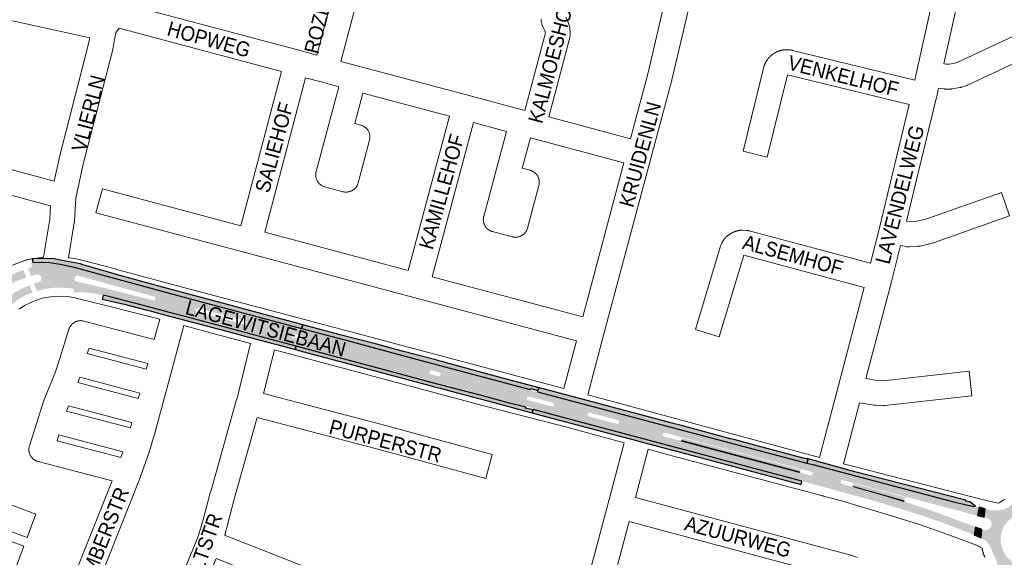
# Paper-space layout 'Layout1' of a CAD drawing. Header units: metres. Extents: x 123097 to 144122, y 392739 to 407589.
# Tile 252 of 510: x 130832 to 131348, y 398562 to 398844. Entities that reach past the tile are written whole.
import ezdxf
from ezdxf.enums import TextEntityAlignment as Align

# ---------------------------------------------------------------- set-up
doc = ezdxf.new("R2010")
doc.units = ezdxf.units.M
doc.header["$MEASUREMENT"] = 0
for name, color, linetype, lineweight in [('gs-anno-wegen algemeen tekst', 7, 'Continuous', 0), ('gs-knt-aanvullende hoofdweg', 7, 'Continuous', 0), ('gs-knt-wegen algemeen', 7, 'Continuous', 0), ('ir-ARC-asfalt-hoofdwegen-te inspecteren', 5, 'Continuous', 0), ('ir-ARC-fietspaden naastliggend- te inspecteren', 1, 'Continuous', 0)]:
    doc.layers.add(name, color=color, linetype=linetype, lineweight=lineweight)
doc.styles.add('Style-Arial', font='arial.ttf')

psp = doc.layouts.get("Layout1")

# ---------------------------------------------------------------- hatches: boundary and pattern name
at = {"layer": 'ir-ARC-asfalt-hoofdwegen-te inspecteren', "linetype": 'Continuous', "lineweight": 13}
h = psp.add_hatch(color=5, dxfattribs=at)
h.paths.add_polyline_path([(130976.916, 398672.605), (130923.351, 398686.918), (130912.47, 398689.846), (130900.295, 398693.123), (130878.807, 398698.693), (130875.776, 398699.375), (130870.516, 398700.383), (130865.187, 398700.91), (130859.832, 398700.953), (130860.391, 398701.347), (130860.565, 398702.009), (130860.273, 398702.627), (130859.652, 398702.913), (130858.363, 398703.029), (130855.897, 398703.22), (130853.63, 398703.319), (130851.361, 398703.344), (130849.639, 398703.223), (130847.924, 398703.034), (130846.233, 398702.78), (130844.553, 398702.459), (130842.703, 398702.022), (130841.029, 398701.526), (130839.45, 398705.417), (130840.847, 398705.913), (130841.975, 398706.256), (130842.851, 398706.793), (130843.355, 398707.688), (130843.361, 398708.715), (130842.867, 398709.616), (130841.998, 398710.163), (130840.972, 398710.219), (130837.965, 398709.294), (130836.329, 398713.399), (130837.697, 398713.811), (130838.306, 398714.264), (130838.411, 398715.016), (130838.329, 398715.327), (130837.956, 398715.884), (130837.319, 398716.09), (130838.891, 398716.469), (130843.483, 398716.593), (130847.643, 398716.523), (130853.213, 398715.677), (130860.475, 398713.984), (130871.862, 398710.935), (130901.44, 398702.897), (130914.974, 398699.259), (130967.366, 398685.164), (130979.667, 398681.905), (130978.48, 398678.443), (130976.74, 398678.906), (130975.571, 398679.217), (130974.812, 398679.115), (130974.348, 398678.506), (130974.449, 398677.747), (130975.057, 398677.282), (130976.225, 398676.97), (130977.965, 398676.507)])
h.paths.add_polyline_path([(130901.978, 398696.723), (130901.495, 398696.854), (130899.812, 398697.311), (130869.898, 398704.719), (130867.716, 398705.216), (130865.366, 398705.705), (130861.92, 398706.341), (130861.183, 398706.744), (130860.778, 398707.48), (130860.83, 398708.318), (130861.181, 398709.092), (130861.898, 398709.55), (130862.748, 398709.542), (130866.12, 398708.619), (130868.478, 398707.973), (130900.302, 398699.259), (130902.044, 398698.782), (130902.515, 398698.653), (130903.133, 398698.184), (130903.23, 398697.414), (130902.749, 398696.806)], flags=16)
h.paths.add_polyline_path([(130949.837, 398683.99), (130946.789, 398684.812), (130945.041, 398685.28), (130933.199, 398688.423), (130924.982, 398690.603), (130924.352, 398691.057), (130924.236, 398691.824), (130924.703, 398692.443), (130925.473, 398692.542), (130933.711, 398690.35), (130945.508, 398687.212), (130947.313, 398686.732), (130950.392, 398685.913), (130950.993, 398685.436), (130951.079, 398684.673), (130950.6, 398684.074)], flags=16)
h = psp.add_hatch(color=5, dxfattribs=at)
h.paths.add_polyline_path([(130791.041, 398621.185), (130786.416, 398622.915), (130786.322, 398622.95), (130786.228, 398622.985), (130781.617, 398624.708), (130782.421, 398625.955), (130792.715, 398653.528), (130794.037, 398657.067), (130802.005, 398680.229), (130804.05, 398686.257), (130806.771, 398693.535), (130807.187, 398694.156), (130807.208, 398693.843), (130807.357, 398693.568), (130807.721, 398693.273), (130808.125, 398693.176), (130808.47, 398693.406), (130811.473, 398697.412), (130814.87, 398701.091), (130819.111, 398704.786), (130823.747, 398707.971), (130828.717, 398710.603), (130833.957, 398712.648), (130835.54, 398708.679), (130832.968, 398707.84), (130830.167, 398706.669), (130827.49, 398705.238), (130823.9, 398703.042), (130820.587, 398700.446), (130815.278, 398694.821), (130810.478, 398688.756), (130808.291, 398685.174), (130806.698, 398681.292), (130803.764, 398673.403), (130803.15, 398671.753), (130802.766, 398670.72), (130802.938, 398669.614), (130803.732, 398668.825), (130804.875, 398668.665), (130805.88, 398669.234), (130806.331, 398670.297), (130806.37, 398670.39), (130807.07, 398672.054), (130810.744, 398680.794), (130813.739, 398686.074), (130817.386, 398690.927), (130821.624, 398695.273), (130826.384, 398699.04), (130831.588, 398702.166), (130837.149, 398704.6), (130838.768, 398700.698), (130835.078, 398699.389), (130831.671, 398697.458), (130826.033, 398693.135), (130820.716, 398688.422), (130820.378, 398688.099), (130818.763, 398686.235), (130817.364, 398684.204), (130816.102, 398682.248), (130814.958, 398680.221), (130814.94, 398679.756), (130815.315, 398679.482), (130815.31, 398679.399), (130811.685, 398672.566), (130809.641, 398668.406), (130805.304, 398658.764), (130802.132, 398651.114), (130801.777, 398650.157)])
h.paths.add_polyline_path([(130795.746, 398646.037), (130794.927, 398646.051), (130794.433, 398646.577), (130794.427, 398647.299), (130794.864, 398648.444), (130795.516, 398650.152), (130795.948, 398651.283), (130796.439, 398651.849), (130797.187, 398651.904), (130797.241, 398651.884), (130797.789, 398651.336), (130797.771, 398650.561), (130797.343, 398649.463), (130796.699, 398647.759), (130796.296, 398646.645)], flags=16)
at = {"layer": 'ir-ARC-asfalt-hoofdwegen-te inspecteren', "linetype": 'Continuous', "lineweight": 13, "extrusion": (0, 0, -1)}
h = psp.add_hatch(color=5, dxfattribs=at)
h.paths.add_polyline_path([(-131101.349, 398640.18), (-131102.38, 398643.344), (-131098.519, 398644.35), (-131097.911, 398644.817), (-131097.807, 398645.576), (-131098.267, 398646.189), (-131099.025, 398646.301), (-131102.864, 398645.247), (-131103.474, 398648.538), (-131099.597, 398649.524), (-131099.72, 398650.009), (-131039.919, 398665.809), (-131001.703, 398676.068), (-130979.667, 398681.905), (-130978.48, 398678.443), (-130979.639, 398678.135), (-130980.247, 398677.669), (-130980.348, 398676.909), (-130979.883, 398676.3), (-130979.124, 398676.198), (-130977.965, 398676.507), (-130976.916, 398672.605), (-130997.103, 398667.211), (-131029.114, 398658.75), (-131047.657, 398653.673), (-131073.463, 398646.904), (-131088.746, 398642.753), (-131097.349, 398640.68), (-131097.472, 398641.164)])
h.paths.add_polyline_path([(-131051.447, 398656.918), (-131052.214, 398657.029), (-131052.686, 398657.643), (-131052.596, 398658.413), (-131051.994, 398658.901), (-131050.923, 398659.183), (-131049.112, 398659.66), (-131047.903, 398659.979), (-131047.156, 398659.868), (-131046.692, 398659.271), (-131046.769, 398658.519), (-131047.345, 398658.029), (-131048.491, 398657.719), (-131050.299, 398657.229)], flags=16)
at = {"layer": 'ir-ARC-asfalt-hoofdwegen-te inspecteren', "linetype": 'Continuous', "lineweight": 13}
h = psp.add_hatch(color=5, dxfattribs=at)
h.paths.add_polyline_path([(131242.147, 398601.905), (131219.663, 398607.913), (131189.133, 398616.092), (131145.135, 398627.691), (131109.035, 398637.368), (131101.177, 398639.501), (131101.349, 398640.18), (131102.38, 398643.344), (131107.048, 398642.123), (131110.912, 398641.061), (131111.712, 398641.122), (131112.214, 398641.748), (131112.098, 398642.542), (131111.438, 398642.999), (131107.497, 398644.062), (131102.864, 398645.247), (131103.474, 398648.538), (131103.543, 398648.811), (131244.733, 398611.428), (131243.648, 398607.766), (131242.446, 398608.085), (131241.707, 398607.971), (131241.254, 398607.377), (131241.341, 398606.634), (131241.919, 398606.16), (131243.16, 398605.828)])
h.paths.add_polyline_path([(131145.152, 398631.92), (131140.128, 398633.297), (131138.359, 398633.772), (131136.421, 398634.245), (131130.398, 398635.867), (131129.794, 398636.344), (131129.7, 398637.107), (131130.17, 398637.716), (131130.933, 398637.818), (131138.849, 398635.674), (131140.64, 398635.196), (131145.65, 398633.87), (131146.275, 398633.411), (131146.388, 398632.643), (131145.921, 398632.023)], flags=16)
h.paths.add_polyline_path([(131240.828, 398606.446), (131207.805, 398615.226), (131179.01, 398622.907), (131179.07, 398623.2), (131240.896, 398606.737)], flags=16)
h.paths.add_polyline_path([(131177.897, 398623.225), (131175.665, 398623.81), (131173.871, 398624.281), (131169.841, 398625.337), (131169.226, 398625.815), (131169.13, 398626.589), (131169.61, 398627.203), (131170.383, 398627.297), (131174.357, 398626.214), (131176.199, 398625.712), (131178.397, 398625.113), (131178.964, 398624.653), (131179.054, 398623.929), (131178.617, 398623.344)], flags=16)
h.paths.add_polyline_path([(131241.199, 398608.1), (131179.395, 398624.566), (131179.471, 398624.85), (131241.263, 398608.409)], flags=16)
psp.add_hatch(color=5, dxfattribs=at).paths.add_polyline_path([(131179.07, 398623.2), (131179.01, 398622.907), (131207.805, 398615.226), (131240.828, 398606.446), (131240.896, 398606.737)], flags=0)
h = psp.add_hatch(color=5, dxfattribs=at)
h.paths.add_polyline_path([(131332.401, 398573.835), (131331.825, 398574.049), (131329.333, 398575.018), (131326.369, 398576.139), (131315.476, 398580.235), (131308.624, 398582.663), (131302.723, 398584.646), (131293.873, 398587.482), (131280.938, 398591.272), (131268.097, 398594.863), (131253.436, 398598.888), (131242.147, 398601.905), (131243.16, 398605.828), (131245.473, 398605.209), (131246.701, 398604.88), (131247.43, 398605.012), (131247.87, 398605.609), (131247.781, 398606.345), (131247.211, 398606.819), (131245.998, 398607.142), (131243.648, 398607.766), (131244.733, 398611.428), (131247.835, 398610.607), (131293.908, 398598.427), (131322.301, 398590.965), (131332.272, 398588.628), (131333.049, 398588.806), (131334.995, 398588.281), (131334.176, 398583.844), (131330.856, 398584.685), (131297.351, 398593.55), (131296.431, 398593.384), (131295.84, 398592.659), (131295.863, 398591.725), (131296.489, 398591.03), (131313.151, 398585.38), (131328.341, 398579.719), (131333.202, 398577.787)])
h.paths.add_polyline_path([(131295.485, 398591.301), (131284.027, 398594.685), (131269.11, 398598.883), (131269.198, 398599.176), (131284.081, 398594.972), (131295.581, 398591.585)], flags=16)
h.paths.add_polyline_path([(131267.941, 398599.19), (131263.01, 398600.52), (131262.443, 398600.999), (131262.361, 398601.737), (131262.809, 398602.329), (131263.541, 398602.45), (131268.481, 398601.149), (131269.051, 398600.661), (131269.132, 398599.916), (131268.68, 398599.317)], flags=16)
h.paths.add_polyline_path([(131296.04, 398593.564), (131269.514, 398600.56), (131269.581, 398600.854), (131296.122, 398593.875)], flags=16)
at = {"layer": 'ir-ARC-asfalt-hoofdwegen-te inspecteren', "linetype": 'Continuous', "lineweight": 13, "extrusion": (0, 0, -1)}
psp.add_hatch(color=5, dxfattribs=at).paths.add_polyline_path([(-131269.11, 398598.883), (-131284.027, 398594.685), (-131295.485, 398591.301), (-131295.581, 398591.585), (-131284.081, 398594.972), (-131269.198, 398599.176)], flags=0)
h = psp.add_hatch(color=5, dxfattribs=at)
h.paths.add_polyline_path([(-131363.489, 398544.263), (-131364.344, 398547.341), (-131365.512, 398549.937), (-131367.008, 398552.098), (-131369.004, 398553.809), (-131371.368, 398554.958), (-131372.481, 398555.373), (-131374.641, 398555.806), (-131376.844, 398555.81), (-131378.879, 398555.643), (-131379.85, 398555.473), (-131381.628, 398555.105), (-131383.23, 398559.254), (-131380.763, 398560.026), (-131379.619, 398560.907), (-131378.945, 398562.184), (-131378.866, 398563.626), (-131379.395, 398564.97), (-131380.435, 398565.971), (-131381.798, 398566.447), (-131383.236, 398566.312), (-131385.282, 398565.525), (-131386.407, 398569.138), (-131383.593, 398570.663), (-131381.199, 398572.787), (-131379.35, 398575.398), (-131378.142, 398578.362), (-131376.682, 398581.828), (-131375.926, 398584.691), (-131375.668, 398587.64), (-131375.914, 398590.591), (-131376.505, 398593.008), (-131372.214, 398594.41), (-131371.556, 398592.054), (-131371.479, 398591.449), (-131370.957, 398590.551), (-131370.048, 398590.049), (-131369.01, 398590.084), (-131362.324, 398592.178), (-131361.425, 398592.69), (-131360.903, 398593.584), (-131360.898, 398594.618), (-131361.691, 398597.548), (-131356.824, 398597.951), (-131355.94, 398595.002), (-131354.64, 398592.361), (-131352.774, 398590.085), (-131350.439, 398588.293), (-131347.757, 398587.079), (-131344.836, 398586.504), (-131341.861, 398586.617), (-131339.673, 398587.084), (-131338.111, 398587.472), (-131337.673, 398582.993), (-131339.373, 398582.591), (-131340.472, 398581.942), (-131341.249, 398580.929), (-131341.588, 398579.698), (-131341.442, 398578.43), (-131340.832, 398577.309), (-131339.845, 398576.498), (-131338.627, 398576.116), (-131337.355, 398576.219), (-131336.489, 398576.507), (-131336.025, 398572.218), (-131336.856, 398571.739), (-131338.392, 398570.687), (-131339.691, 398569.354), (-131340.703, 398567.791), (-131344.05, 398560.281), (-131344.682, 398558.201), (-131344.952, 398556.043), (-131344.998, 398555.022), (-131344.801, 398552.691), (-131344.025, 398549.48), (-131348.383, 398548.045), (-131348.501, 398548.498), (-131349.155, 398550.932), (-131349.676, 398551.83), (-131350.571, 398552.355), (-131351.609, 398552.37), (-131358.279, 398550.57), (-131359.168, 398550.029), (-131359.673, 398549.12), (-131359.662, 398548.079), (-131359.064, 398545.684), (-131358.989, 398545.4)])
h.paths.add_polyline_path([(-131359.614, 398557.361), (-131362.752, 398557.589), (-131365.759, 398558.515), (-131368.481, 398560.092), (-131370.78, 398562.239), (-131372.631, 398564.993), (-131373.78, 398568.106), (-131374.161, 398571.402), (-131373.752, 398574.695), (-131372.577, 398577.798), (-131370.702, 398580.536), (-131368.233, 398582.753), (-131365.31, 398584.325), (-131362.099, 398585.161), (-131358.781, 398585.215), (-131355.545, 398584.484), (-131352.572, 398583.009), (-131350.033, 398580.874), (-131348.069, 398578.199), (-131346.793, 398575.136), (-131346.27, 398572.034), (-131346.456, 398568.893), (-131347.341, 398565.875), (-131348.882, 398563.132), (-131350.999, 398560.804), (-131353.584, 398559.011), (-131356.505, 398557.844)], flags=16)
at = {"layer": 'ir-ARC-fietspaden naastliggend- te inspecteren', "linetype": 'Continuous', "lineweight": 30}
for points in [[(130977.943, 398684.565), (130948.642, 398692.378), (130946.176, 398693.036), (130915.496, 398701.222), (130904.252, 398704.222), (130901.809, 398704.896), (130884, 398709.81), (130869.54, 398714.099), (130864.594, 398715.54), (130863.888, 398715.781), (130854.211, 398717.633), (130850.149, 398718.354), (130845.712, 398718.675), (130839.15, 398718.47), (130838.53, 398718.353), (130838.891, 398716.469), (130843.483, 398716.593), (130847.643, 398716.523), (130853.213, 398715.677), (130860.475, 398713.984), (130871.862, 398710.935), (130901.44, 398702.897), (130914.974, 398699.259), (130967.366, 398685.164), (130979.667, 398681.905), (130980.358, 398683.921)], [(130912.47, 398689.846), (130900.295, 398693.123), (130878.807, 398698.693), (130875.776, 398699.375), (130875.303, 398697.298), (130886.755, 398694.752), (130898.173, 398691.76), (130900.608, 398691.113), (130903.382, 398690.375), (130912.001, 398688.083), (130921.232, 398685.628), (130942.521, 398679.953), (130945.702, 398679.103), (130949.519, 398678.084), (130957.996, 398675.82), (130963.278, 398674.41), (130967.522, 398673.277), (130973.355, 398671.719), (130976.455, 398670.891), (130976.916, 398672.605), (130923.351, 398686.918)], [(131099.251, 398638.144), (131100.709, 398637.758), (131100.731, 398637.752), (131101.103, 398639.211), (131097.226, 398640.195), (131097.349, 398640.68), (131088.746, 398642.753), (131073.463, 398646.904), (131047.657, 398653.673), (131029.114, 398658.75), (130997.103, 398667.211), (130976.916, 398672.605), (130976.455, 398670.891), (130991.909, 398666.772), (131000, 398664.614), (131047.001, 398652.002), (131048.889, 398651.499), (131049.138, 398651.433), (131052.397, 398650.61), (131063.935, 398647.536), (131077.385, 398643.926)], [(131107.221, 398650.09), (131104.417, 398650.838), (131103.72, 398649.507), (131103.543, 398648.811), (131244.733, 398611.428), (131245.379, 398613.606), (131244.575, 398613.649), (131243.551, 398613.8), (131231.756, 398616.942), (131229.701, 398617.49), (131207.071, 398623.519), (131204.746, 398624.139), (131178.285, 398631.188), (131175.353, 398631.968), (131154.481, 398637.529), (131152.415, 398638.079), (131144.555, 398640.174), (131138.157, 398641.877)], [(131173.603, 398618.345), (131174.487, 398618.11), (131241.705, 398600.195), (131242.147, 398601.905), (131219.663, 398607.913), (131189.133, 398616.092), (131145.135, 398627.691), (131109.035, 398637.368), (131101.177, 398639.501), (131101.103, 398639.211), (131100.731, 398637.752), (131105.804, 398636.399), (131135.408, 398628.506), (131137.47, 398627.956), (131150.162, 398624.579), (131153.378, 398623.724), (131158.386, 398622.392), (131161.196, 398621.645), (131171.014, 398619.034)], [(131244.733, 398611.428), (131247.835, 398610.607), (131293.908, 398598.427), (131322.301, 398590.965), (131332.272, 398588.628), (131333.049, 398588.806), (131332.69, 398589.1), (131330.243, 398591.109), (131329.066, 398591.196), (131327.857, 398591.51), (131327.983, 398591.98), (131269.925, 398606.756), (131245.379, 398613.606)]]:
    psp.add_hatch(color=1, dxfattribs=at).paths.add_polyline_path(points, flags=0)
at = {"layer": 'ir-ARC-fietspaden naastliggend- te inspecteren', "linetype": 'Continuous', "lineweight": 30, "extrusion": (0, 0, -1)}
psp.add_hatch(color=1, dxfattribs=at).paths.add_polyline_path([(-131099.72, 398650.009), (-131099.843, 398650.493), (-131103.72, 398649.507), (-131104.417, 398650.838), (-131079.444, 398657.498), (-131054.494, 398664.241), (-131051.123, 398665.152), (-131050.809, 398665.237), (-131033.199, 398669.88), (-131018.484, 398673.815), (-131000, 398678.683), (-130980.358, 398683.921), (-130979.667, 398681.905), (-131001.703, 398676.068), (-131039.919, 398665.809)], flags=0)

# ---------------------------------------------------------------- linework, layer by layer
at = {"layer": 'gs-knt-aanvullende hoofdweg', "color": 7, "linetype": 'Continuous', "flags": 128}
for points in [[(131345.273, 398590.362), (131345.516, 398590.553), (131347.941, 398592.086), (131348.615, 398592.447)], [(131338.031, 398561.985), (131337.951, 398562.177), (131337.915, 398562.263), (131337.837, 398562.458), (131337.8, 398562.551), (131337.725, 398562.745), (131337.697, 398562.82), (131337.624, 398563.015), (131337.584, 398563.122), (131337.514, 398563.318), (131337.488, 398563.394), (131337.42, 398563.591), (131337.394, 398563.666), (131337.328, 398563.864), (131337.293, 398563.972), (131337.23, 398564.171), (131337.2, 398564.27), (131337.14, 398564.469), (131337.117, 398564.545), (131337.059, 398564.745), (131337.028, 398564.855), (131336.973, 398565.056), (131336.953, 398565.132), (131336.9, 398565.334), (131336.874, 398565.435), (131336.824, 398565.638), (131336.806, 398565.714), (131336.758, 398565.917), (131336.734, 398566.02), (131336.689, 398566.223), (131336.673, 398566.299), (131336.63, 398566.503), (131336.608, 398566.607), (131336.574, 398566.784)]]:
    psp.add_lwpolyline(points, dxfattribs=at)
at = {"layer": 'gs-knt-wegen algemeen', "color": 7, "linetype": 'Continuous', "flags": 128}
for points in [[(130868.716, 398834.311), (130793.142, 398850.894), (130793.102, 398850.897), (130792.794, 398850.941), (130792.489, 398850.999), (130731.796, 398864.081, -0.3696189), (130731.789, 398864.092), (130734.528, 398876.802, -0.3852243), (130734.54, 398876.809), (130788.844, 398865.104), (130800.199, 398918.799), (130800.265, 398919.082), (130800.774, 398921.047), (130800.466, 398921.191), (130798.139, 398921.83), (130700.487, 398942.953)], [(131333.097, 398895.304), (131316.566, 398820.59), (131317.796, 398820.438), (131319.335, 398820.438), (131322.244, 398820.903), (131323.803, 398821.443), (131363.844, 398840.133, -0.3845896)], [(131298.385, 398799.291), (131234.556, 398814.889), (131223.938, 398771.77, -0.3681265), (131223.927, 398771.763), (131211.303, 398774.872, -0.3681282), (131211.296, 398774.883), (131222.19, 398819.122), (131222.251, 398819.353), (131222.321, 398819.581), (131222.399, 398819.807), (131222.424, 398819.874), (131222.449, 398819.941), (131222.475, 398820.008), (131222.501, 398820.074), (131222.527, 398820.141), (131222.554, 398820.207), (131222.608, 398820.338), (131222.636, 398820.404), (131222.664, 398820.469), (131222.692, 398820.535), (131222.721, 398820.6), (131222.751, 398820.665), (131222.78, 398820.73), (131222.84, 398820.858), (131222.871, 398820.923), (131222.902, 398820.987), (131222.934, 398821.051), (131222.965, 398821.115), (131222.998, 398821.179), (131223.03, 398821.242), (131223.096, 398821.368), (131223.13, 398821.431), (131223.164, 398821.493), (131223.198, 398821.556), (131223.233, 398821.618), (131223.268, 398821.681), (131223.303, 398821.743), (131223.375, 398821.865), (131223.411, 398821.926), (131223.448, 398821.987), (131223.485, 398822.048), (131223.523, 398822.109), (131223.561, 398822.17), (131223.599, 398822.23), (131223.676, 398822.349), (131223.715, 398822.409), (131223.754, 398822.468), (131223.794, 398822.527), (131223.835, 398822.586), (131223.875, 398822.645), (131223.916, 398822.703), (131223.998, 398822.819), (131224.04, 398822.876), (131224.083, 398822.934), (131224.125, 398822.991), (131224.168, 398823.049), (131224.211, 398823.105), (131224.255, 398823.162), (131224.342, 398823.273), (131224.387, 398823.329), (131224.432, 398823.385), (131224.477, 398823.44), (131224.522, 398823.495), (131224.568, 398823.55), (131224.614, 398823.605), (131224.706, 398823.712), (131224.753, 398823.766), (131224.801, 398823.819), (131224.848, 398823.872), (131224.896, 398823.925), (131224.944, 398823.978), (131224.993, 398824.031), (131225.09, 398824.133), (131225.139, 398824.185), (131225.189, 398824.236), (131225.239, 398824.287), (131225.289, 398824.338), (131225.34, 398824.389), (131225.391, 398824.439), (131225.492, 398824.537), (131225.544, 398824.586), (131225.596, 398824.635), (131225.648, 398824.684), (131225.701, 398824.732), (131225.754, 398824.781), (131225.807, 398824.828), (131225.913, 398824.922), (131225.967, 398824.969), (131226.021, 398825.015), (131226.075, 398825.062), (131226.13, 398825.108), (131226.185, 398825.153), (131226.24, 398825.199), (131226.35, 398825.287), (131226.406, 398825.332), (131226.462, 398825.376), (131226.519, 398825.42), (131226.576, 398825.463), (131226.633, 398825.506), (131226.69, 398825.549), (131226.804, 398825.632), (131226.862, 398825.674), (131226.92, 398825.716), (131226.978, 398825.757), (131227.037, 398825.798), (131227.096, 398825.838), (131227.155, 398825.878), (131227.273, 398825.957), (131227.332, 398825.996), (131227.393, 398826.035), (131227.453, 398826.073), (131227.513, 398826.111), (131227.574, 398826.149), (131227.635, 398826.186), (131227.756, 398826.259), (131227.817, 398826.296), (131227.879, 398826.331), (131227.941, 398826.367), (131228.003, 398826.402), (131228.065, 398826.437), (131228.128, 398826.472), (131228.252, 398826.539), (131228.315, 398826.573), (131228.379, 398826.606), (131228.442, 398826.639), (131228.506, 398826.671), (131228.57, 398826.703), (131228.634, 398826.735), (131228.761, 398826.797), (131228.825, 398826.827), (131228.89, 398826.857), (131228.955, 398826.887), (131229.02, 398826.917), (131229.085, 398826.946), (131229.151, 398826.975), (131229.281, 398827.031), (131229.346, 398827.058), (131229.413, 398827.085), (131229.479, 398827.112), (131229.545, 398827.139), (131229.612, 398827.165), (131229.678, 398827.191), (131229.811, 398827.241), (131229.878, 398827.265), (131229.945, 398827.289), (131230.012, 398827.313), (131230.08, 398827.337), (131230.147, 398827.36), (131230.215, 398827.383), (131230.349, 398827.426), (131230.418, 398827.448), (131230.486, 398827.469), (131230.554, 398827.49), (131230.623, 398827.51), (131230.691, 398827.53), (131230.76, 398827.55), (131230.896, 398827.587), (131230.965, 398827.606), (131231.034, 398827.624), (131231.104, 398827.641), (131231.173, 398827.659), (131231.242, 398827.675), (131231.312, 398827.692), (131231.45, 398827.723), (131231.52, 398827.739), (131231.589, 398827.753), (131231.659, 398827.768), (131231.729, 398827.782), (131231.8, 398827.796), (131231.87, 398827.809), (131232.009, 398827.834), (131232.079, 398827.846), (131232.15, 398827.858), (131232.22, 398827.869), (131232.291, 398827.88), (131232.362, 398827.89), (131232.432, 398827.9), (131232.573, 398827.919), (131232.643, 398827.928), (131232.714, 398827.936), (131232.785, 398827.944), (131232.856, 398827.952), (131232.928, 398827.959), (131232.999, 398827.966), (131233.139, 398827.978), (131233.211, 398827.984), (131233.282, 398827.989), (131233.353, 398827.994), (131233.425, 398827.998), (131233.496, 398828.002), (131233.567, 398828.006), (131233.708, 398828.012), (131233.78, 398828.014), (131233.851, 398828.016), (131233.923, 398828.018), (131233.994, 398828.019), (131234.066, 398828.02), (131234.137, 398828.02), (131234.278, 398828.019), (131234.35, 398828.019), (131234.421, 398828.017), (131234.493, 398828.016), (131234.564, 398828.014), (131234.635, 398828.011), (131234.707, 398828.008), (131234.848, 398828.001), (131234.919, 398827.997), (131234.991, 398827.993), (131235.062, 398827.988), (131235.133, 398827.982), (131235.204, 398827.977), (131235.276, 398827.97), (131235.416, 398827.957), (131235.487, 398827.95), (131235.558, 398827.942), (131235.629, 398827.934), (131235.7, 398827.925), (131235.771, 398827.916), (131235.842, 398827.907), (131235.982, 398827.887), (131236.053, 398827.876), (131236.123, 398827.865), (131236.194, 398827.854), (131236.264, 398827.842), (131236.335, 398827.83), (131236.405, 398827.817), (131236.544, 398827.791), (131236.614, 398827.778), (131236.684, 398827.763), (131236.754, 398827.749), (131236.824, 398827.734), (131236.894, 398827.718), (131236.963, 398827.703), (131237.101, 398827.67), (131237.118, 398827.666)], [(131369.351, 398828.335), (131329.005, 398809.503), (131328.801, 398809.412), (131328.593, 398809.328), (131328.383, 398809.251), (131325.967, 398808.414), (131325.696, 398808.326), (131325.422, 398808.251), (131325.144, 398808.188), (131324.864, 398808.137), (131320.88, 398807.5), (131320.624, 398807.464), (131320.367, 398807.438), (131320.11, 398807.423), (131319.852, 398807.418), (131317.396, 398807.418), (131317.13, 398807.423), (131316.864, 398807.44), (131316.6, 398807.467), (131313.74, 398807.819), (131312.597, 398802.666), (131312.583, 398802.601), (131312.57, 398802.538), (131296.946, 398738.098), (131298.594, 398737.757), (131301.689, 398737.938), (131307.092, 398739.22), (131346.707, 398753.189, -0.3550481), (131346.718, 398753.184), (131351.042, 398740.921, -0.3550479)], [(130663.851, 398816.337), (130721.423, 398797.606), (130721.069, 398814.58, -0.3849812), (130721.078, 398814.59), (130734.076, 398814.86, -0.3849766), (130734.087, 398814.851), (130734.523, 398793.915), (130734.522, 398793.604), (130734.509, 398793.348), (130780.781, 398778.293), (130793.026, 398774.594), (130805.911, 398770.922), (130850.038, 398759.096)], [(130950.84, 398721.55), (130871.993, 398742.492, -0.3846003), (130871.987, 398742.504), (130875.324, 398755.069, -0.3846005), (130875.336, 398755.076), (130947.895, 398735.803), (130969.342, 398816.626)], [(131351.037, 398740.91), (131311.096, 398726.826), (131310.878, 398726.754), (131310.657, 398726.689), (131310.435, 398726.632), (131304.142, 398725.138), (131303.864, 398725.078), (131303.583, 398725.031), (131303.301, 398724.996), (131303.018, 398724.973), (131298.495, 398724.709), (131298.211, 398724.699), (131297.927, 398724.701), (131297.642, 398724.715), (131297.359, 398724.742), (131297.077, 398724.781), (131296.798, 398724.833), (131293.828, 398725.447), (131289.079, 398706.513), (131289.06, 398706.434), (131275.649, 398655.662), (131281.754, 398654.676), (131284.649, 398654.518), (131329.774, 398659.579, -0.3683218), (131329.784, 398659.572), (131331.233, 398646.651, -0.3683199), (131331.226, 398646.641), (131285.561, 398641.519), (131285.291, 398641.494), (131285.02, 398641.481), (131284.75, 398641.479), (131284.479, 398641.488), (131280.699, 398641.695), (131280.471, 398641.711), (131280.244, 398641.736), (131280.018, 398641.768), (131272.307, 398643.013), (131263.87, 398611.072)], [(131274.814, 398703.482), (131211.686, 398720.349), (131211.583, 398720.357), (131198.786, 398677.59, -0.3845811), (131198.774, 398677.583), (131186.319, 398681.31, -0.3845814), (131186.312, 398681.322), (131199.256, 398724.581), (131199.345, 398724.856), (131199.446, 398725.127), (131199.559, 398725.393), (131200.329, 398727.099), (131200.466, 398727.383), (131200.616, 398727.661), (131200.78, 398727.931), (131200.957, 398728.192), (131201.145, 398728.445), (131201.194, 398728.507), (131201.244, 398728.568), (131201.293, 398728.629), (131201.343, 398728.69), (131201.393, 398728.75), (131201.444, 398728.811), (131201.495, 398728.871), (131201.546, 398728.93), (131201.597, 398728.989), (131201.649, 398729.048), (131201.702, 398729.107), (131201.754, 398729.165), (131201.807, 398729.223), (131201.861, 398729.281), (131201.915, 398729.339), (131201.968, 398729.395), (131202.022, 398729.452), (131202.077, 398729.509), (131202.132, 398729.565), (131202.187, 398729.621), (131202.243, 398729.676), (131202.299, 398729.732), (131202.356, 398729.787), (131202.412, 398729.841), (131202.469, 398729.895), (131202.526, 398729.949), (131202.584, 398730.003), (131202.642, 398730.055), (131202.7, 398730.108), (131202.759, 398730.161), (131202.818, 398730.213), (131202.876, 398730.265), (131202.936, 398730.316), (131202.996, 398730.367), (131203.056, 398730.418), (131203.116, 398730.468), (131203.177, 398730.518), (131203.238, 398730.568), (131203.299, 398730.618), (131203.36, 398730.666), (131203.422, 398730.715), (131203.484, 398730.763), (131203.547, 398730.811), (131203.609, 398730.858), (131203.672, 398730.906), (131203.735, 398730.952), (131203.799, 398730.999), (131203.862, 398731.045), (131203.926, 398731.09), (131203.991, 398731.136), (131204.055, 398731.181), (131204.12, 398731.225), (131204.185, 398731.269), (131204.25, 398731.313), (131204.316, 398731.356), (131204.381, 398731.399), (131204.448, 398731.442), (131204.514, 398731.484), (131204.581, 398731.526), (131204.647, 398731.567), (131204.714, 398731.608), (131204.782, 398731.649), (131204.85, 398731.689), (131204.917, 398731.729), (131204.985, 398731.768), (131205.053, 398731.807), (131205.122, 398731.846), (131205.19, 398731.884), (131205.259, 398731.922), (131205.329, 398731.959), (131205.398, 398731.996), (131205.467, 398732.033), (131205.537, 398732.069), (131205.607, 398732.105), (131205.678, 398732.14), (131205.747, 398732.175), (131205.818, 398732.21), (131205.889, 398732.244), (131205.961, 398732.278), (131206.031, 398732.311), (131206.103, 398732.344), (131206.174, 398732.376), (131206.246, 398732.408), (131206.318, 398732.44), (131206.39, 398732.471), (131206.463, 398732.502), (131206.535, 398732.532), (131206.608, 398732.562), (131206.681, 398732.591), (131206.754, 398732.62), (131206.827, 398732.649), (131206.9, 398732.677), (131206.974, 398732.705), (131207.048, 398732.732), (131207.122, 398732.759), (131207.195, 398732.785), (131207.27, 398732.812), (131207.344, 398732.837), (131207.419, 398732.862), (131207.493, 398732.887), (131207.568, 398732.911), (131207.643, 398732.935), (131207.718, 398732.959), (131207.793, 398732.981), (131207.868, 398733.004), (131207.944, 398733.026), (131208.02, 398733.048), (131208.095, 398733.069), (131208.171, 398733.089), (131208.247, 398733.11), (131208.323, 398733.13), (131208.399, 398733.149), (131208.475, 398733.168), (131208.552, 398733.186), (131208.628, 398733.204), (131208.704, 398733.222), (131208.781, 398733.239), (131208.858, 398733.256), (131208.935, 398733.272), (131209.012, 398733.288), (131209.089, 398733.303), (131209.167, 398733.318), (131209.244, 398733.333), (131209.321, 398733.346), (131209.398, 398733.36), (131209.476, 398733.373), (131209.554, 398733.386), (131209.631, 398733.398), (131209.929, 398733.436), (131210.228, 398733.461), (131210.528, 398733.472), (131210.829, 398733.47), (131211.129, 398733.453), (131213.302, 398733.282), (131213.597, 398733.252), (131213.891, 398733.208), (131214.183, 398733.151), (131214.471, 398733.081)], [(130959.9, 398647.808), (131021.229, 398631.808), (131021.301, 398631.789), (131079.761, 398615.824, -0.3845689), (131079.768, 398615.812), (131076.343, 398603.271, -0.2504926), (131076.336, 398603.264)], [(130789.577, 398603.659), (130821.643, 398591.652), (130840.48, 398584.598, -0.3863648), (130840.485, 398584.586), (130835.926, 398572.41, -0.3863671), (130835.913, 398572.405), (130823.16, 398577.181), (130821.429, 398572.592), (130834.148, 398567.829, -0.3863621), (130834.153, 398567.817), (130829.593, 398555.642, -0.386363), (130829.581, 398555.637), (130810.753, 398562.688), (130778.984, 398574.585)], [(130939.397, 398573.624), (130997.166, 398550.987, -0.3857536), (130997.171, 398550.974), (130992.427, 398538.87, -0.3857523), (130992.415, 398538.865), (130934.972, 398561.374), (130918.811, 398522.373)]]:
    psp.add_lwpolyline(points, format="xyb", dxfattribs=at)
for points in [[(131199.31, 398922.961), (131194.494, 398901.77), (131188.563, 398874.5), (131188.538, 398874.389), (131173.898, 398812.318), (131173.852, 398812.136), (131163.085, 398771.754)], [(131301.324, 398811.975), (131302.437, 398817.001), (131320.057, 398896.639), (131255.513, 398910.708)], [(131152.181, 398781.395), (131161.248, 398815.399), (131175.853, 398877.322), (131180.398, 398898.221)], [(130987.727, 398825.204), (131001.528, 398877.348)], [(131014.267, 398874.592), (131000.308, 398821.853)], [(130887.471, 398851.894), (130978.978, 398827.534), (130987.727, 398825.204)], [(131118.315, 398845.046), (131119.495, 398842.462), (131119.595, 398842.232), (131119.686, 398841.998), (131119.768, 398841.76), (131120.202, 398840.418), (131120.288, 398840.13), (131120.36, 398839.839), (131120.419, 398839.545), (131120.465, 398839.248), (131120.496, 398838.949), (131120.653, 398837.042), (131120.67, 398836.77), (131120.675, 398836.498), (131120.669, 398836.226), (131120.651, 398835.954), (131120.623, 398835.683), (131120.582, 398835.414), (131120.398, 398834.335), (131120.342, 398834.042), (131120.271, 398833.753), (131109.36, 398792.804)], [(131096.779, 398796.155), (131107.609, 398836.799), (131107.582, 398837.129), (131107.496, 398837.395), (131106.213, 398840.204), (131106.09, 398840.49), (131105.981, 398840.782), (131105.887, 398841.078), (131105.806, 398841.379), (131105.474, 398842.752), (131105.412, 398843.036), (131105.363, 398843.322), (131105.327, 398843.61), (131105.303, 398843.899)], [(130850.038, 398759.096), (130852.649, 398770.913), (130852.701, 398771.131), (130868.135, 398831.097), (130868.716, 398834.311)], [(130884.13, 398839.31), (130882.394, 398836.789), (130880.905, 398828.548), (130880.859, 398828.314), (130880.804, 398828.082), (130865.339, 398767.994), (130861.396, 398750.151), (130860.702, 398738.096), (130860.685, 398737.865), (130860.659, 398737.635), (130860.625, 398737.406), (130857.576, 398719)], [(130969.342, 398816.626), (130884.13, 398839.31)], [(131237.118, 398827.666), (131301.324, 398811.975)], [(130848.123, 398746.13), (130802.491, 398758.359), (130802.392, 398758.386), (130789.408, 398762.086), (130789.309, 398762.115), (130776.949, 398765.849), (130776.818, 398765.89), (130724.48, 398782.919), (130653.632, 398805.97), (130611.431, 398819.712), (130611.224, 398819.783), (130605.716, 398821.785)], [(131000.308, 398821.853), (131008.949, 398819.552)], [(131008.949, 398819.552), (131066.916, 398804.111), (131096.779, 398796.155)], [(130981.924, 398813.275), (130960.477, 398732.454)], [(131057.27, 398793.206), (131011.884, 398805.296), (131007.626, 398789.355), (131010.782, 398788.515), (131011.079, 398788.428), (131011.372, 398788.327), (131011.66, 398788.212), (131011.942, 398788.084), (131012.217, 398787.942), (131012.486, 398787.788), (131012.747, 398787.621), (131013, 398787.441), (131013.243, 398787.25), (131013.478, 398787.048), (131013.702, 398786.834), (131013.917, 398786.61), (131014.12, 398786.376), (131014.312, 398786.133), (131014.492, 398785.881), (131014.66, 398785.62), (131014.815, 398785.352), (131014.957, 398785.077), (131015.087, 398784.795), (131015.202, 398784.508), (131015.304, 398784.215), (131015.392, 398783.918), (131015.465, 398783.617), (131015.524, 398783.313), (131015.569, 398783.006), (131015.599, 398782.698), (131015.614, 398782.388), (131015.614, 398782.079), (131015.6, 398781.769), (131015.571, 398781.46), (131015.527, 398781.154), (131015.469, 398780.849), (131015.397, 398780.548), (131009.452, 398758.233), (131009.362, 398757.926), (131009.257, 398757.625), (131009.138, 398757.328), (131009.004, 398757.038), (131008.856, 398756.755), (131008.694, 398756.479), (131008.519, 398756.212), (131008.331, 398755.953), (131008.131, 398755.704), (131007.919, 398755.466), (131007.695, 398755.238), (131007.46, 398755.021), (131007.215, 398754.816), (131006.961, 398754.623), (131006.697, 398754.443), (131006.424, 398754.276), (131006.144, 398754.123), (131005.856, 398753.983), (131005.562, 398753.858), (131005.263, 398753.748), (131004.958, 398753.652), (131004.648, 398753.571), (131004.336, 398753.506), (131004.02, 398753.456), (131003.702, 398753.422), (131003.384, 398753.403), (131003.064, 398753.4), (131002.745, 398753.412), (131002.426, 398753.441), (131002.11, 398753.484), (131001.796, 398753.544), (131001.485, 398753.618), (130992.021, 398756.139), (130991.724, 398756.226), (130991.431, 398756.327), (130991.143, 398756.442), (130990.861, 398756.57), (130990.585, 398756.712), (130990.316, 398756.867), (130990.055, 398757.034), (130989.803, 398757.213), (130989.559, 398757.405), (130989.324, 398757.607), (130989.099, 398757.821), (130988.885, 398758.045), (130988.682, 398758.279), (130988.49, 398758.522), (130988.31, 398758.775), (130988.142, 398759.035), (130987.987, 398759.304), (130987.845, 398759.579), (130987.715, 398759.861), (130987.6, 398760.149), (130987.498, 398760.441), (130987.411, 398760.739), (130987.337, 398761.04), (130987.278, 398761.344), (130987.234, 398761.651), (130987.204, 398761.959), (130987.189, 398762.269), (130987.189, 398762.579), (130987.203, 398762.889), (130987.232, 398763.197), (130987.276, 398763.504), (130987.335, 398763.809), (130987.407, 398764.11), (130993.366, 398786.421), (130999.302, 398808.647), (130990.677, 398810.944), (130981.924, 398813.275)], [(131278.059, 398716.092), (131282.711, 398734.646), (131298.385, 398799.291)], [(130960.477, 398732.454), (131035.687, 398712.394), (131057.27, 398793.206)], [(131069.85, 398789.855), (131048.268, 398709.042), (131127.25, 398688.023)], [(131148.824, 398768.815), (131099.772, 398781.884), (131095.507, 398765.916), (131099.585, 398764.83), (131099.882, 398764.743), (131100.175, 398764.642), (131100.463, 398764.527), (131100.745, 398764.399), (131101.021, 398764.257), (131101.29, 398764.102), (131101.551, 398763.935), (131101.803, 398763.756), (131102.047, 398763.564), (131102.282, 398763.362), (131102.507, 398763.148), (131102.721, 398762.924), (131102.924, 398762.69), (131103.116, 398762.446), (131103.296, 398762.194), (131103.464, 398761.934), (131103.619, 398761.665), (131103.761, 398761.39), (131103.891, 398761.108), (131104.006, 398760.82), (131104.108, 398760.528), (131104.195, 398760.23), (131104.269, 398759.929), (131104.328, 398759.625), (131104.372, 398759.318), (131104.402, 398759.01), (131104.417, 398758.7), (131104.417, 398758.39), (131104.403, 398758.08), (131104.374, 398757.772), (131104.33, 398757.465), (131104.271, 398757.16), (131104.199, 398756.859), (131098.247, 398734.574), (131098.157, 398734.268), (131098.052, 398733.966), (131097.932, 398733.67), (131097.798, 398733.38), (131097.65, 398733.097), (131097.488, 398732.821), (131097.313, 398732.554), (131097.126, 398732.296), (131096.925, 398732.047), (131096.713, 398731.809), (131096.489, 398731.581), (131096.254, 398731.364), (131096.009, 398731.159), (131095.755, 398730.966), (131095.491, 398730.787), (131095.218, 398730.62), (131094.938, 398730.467), (131094.651, 398730.327), (131094.357, 398730.202), (131094.057, 398730.092), (131093.752, 398729.996), (131093.443, 398729.916), (131093.13, 398729.851), (131092.815, 398729.801), (131092.497, 398729.766), (131092.179, 398729.748), (131091.859, 398729.745), (131091.54, 398729.757), (131091.222, 398729.786), (131090.905, 398729.83), (131090.592, 398729.889), (131090.281, 398729.963), (131079.91, 398732.726), (131079.613, 398732.813), (131079.32, 398732.914), (131079.032, 398733.029), (131078.749, 398733.158), (131078.474, 398733.299), (131078.205, 398733.454), (131077.944, 398733.621), (131077.691, 398733.8), (131077.448, 398733.992), (131077.213, 398734.194), (131076.988, 398734.408), (131076.774, 398734.632), (131076.571, 398734.866), (131076.379, 398735.109), (131076.199, 398735.362), (131076.031, 398735.622), (131075.876, 398735.891), (131075.734, 398736.166), (131075.604, 398736.448), (131075.489, 398736.735), (131075.387, 398737.028), (131075.3, 398737.326), (131075.226, 398737.627), (131075.167, 398737.931), (131075.123, 398738.238), (131075.093, 398738.546), (131075.078, 398738.856), (131075.078, 398739.166), (131075.092, 398739.475), (131075.121, 398739.784), (131075.165, 398740.091), (131075.224, 398740.395), (131075.296, 398740.696), (131081.247, 398762.982), (131087.191, 398785.235), (131069.85, 398789.855)], [(131109.36, 398792.804), (131152.181, 398781.395)], [(131127.25, 398688.023), (131148.824, 398768.815)], [(131163.083, 398771.747), (131138.151, 398678.382), (131138.151, 398678.379), (131138.149, 398678.376), (131129.789, 398647.086)], [(131163.085, 398771.754), (131163.084, 398771.751), (131163.083, 398771.747)], [(131163.085, 398771.754), (131163.084, 398771.751), (131163.083, 398771.747)], [(130844.418, 398719.235), (130847.724, 398739.191), (130848.123, 398746.13)], [(131214.471, 398733.081), (131278.059, 398716.092)], [(130950.849, 398721.547), (130950.846, 398721.547), (130950.843, 398721.548), (130950.84, 398721.55)], [(130950.849, 398721.547), (130950.846, 398721.547), (130950.843, 398721.548), (130950.84, 398721.55)], [(131123.89, 398675.444), (131038.623, 398698.136), (131038.619, 398698.137), (130950.849, 398721.547)], [(130827.652, 398714.957), (130834.743, 398717.603), (130834.971, 398717.683), (130835.202, 398717.755), (130835.435, 398717.818), (130835.67, 398717.873), (130838.073, 398718.382), (130838.284, 398718.423), (130838.497, 398718.457), (130843.359, 398719.155), (130843.661, 398719.191), (130843.965, 398719.213), (130844.418, 398719.235)], [(130857.576, 398719), (130857.674, 398718.989), (130857.889, 398718.962), (130858.103, 398718.928), (130863.386, 398717.991), (130863.643, 398717.94), (130863.897, 398717.879), (130882.159, 398713.1), (130882.208, 398713.087), (130882.211, 398713.086), (130882.214, 398713.085)], [(130882.214, 398713.085), (130916.718, 398703.751), (130964.116, 398691.177), (131117.211, 398650.451)], [(131251.28, 398614.392), (131261.226, 398652.043), (131274.814, 398703.482)], [(130902.516, 398676.072), (130905.405, 398686.776), (130879.237, 398693.521), (130865.104, 398696.9), (130864.977, 398696.932), (130860.419, 398698.119), (130856.801, 398698.664), (130853.148, 398698.856), (130849.493, 398698.693), (130844.69, 398697.923), (130842.167, 398697.233), (130839.416, 398696.284), (130834.589, 398694.004), (130831.67, 398692.093)], [(130880.46, 398602.081), (130841.655, 398612.184), (130841.356, 398612.27), (130841.061, 398612.369), (130840.772, 398612.483), (130840.488, 398612.61), (130840.211, 398612.751), (130839.94, 398612.905), (130839.678, 398613.072), (130839.423, 398613.25), (130839.178, 398613.441), (130838.942, 398613.644), (130838.715, 398613.857), (130838.5, 398614.081), (130838.295, 398614.315), (130838.101, 398614.559), (130837.92, 398614.811), (130837.75, 398615.072), (130837.594, 398615.341), (130837.45, 398615.617), (130837.32, 398615.899), (130837.203, 398616.188), (130837.101, 398616.481), (130837.012, 398616.779), (130836.938, 398617.082), (130836.878, 398617.387), (130836.833, 398617.694), (130836.803, 398618.004), (130836.787, 398618.315), (130836.787, 398618.626), (130836.801, 398618.936), (130836.83, 398619.246), (130836.874, 398619.554), (130836.932, 398619.86), (130837.005, 398620.162), (130837.092, 398620.46), (130842.041, 398635.993), (130844.486, 398643.665), (130844.566, 398643.899), (130844.654, 398644.13), (130847.661, 398651.56), (130850.732, 398659.148), (130852.953, 398666.185), (130857.782, 398681.486), (130857.882, 398681.78), (130857.996, 398682.068), (130858.124, 398682.35), (130858.265, 398682.626), (130858.419, 398682.895), (130858.586, 398683.156), (130858.764, 398683.41), (130858.955, 398683.654), (130859.157, 398683.889), (130859.37, 398684.114), (130859.594, 398684.329), (130859.827, 398684.532), (130860.07, 398684.725), (130860.322, 398684.905), (130860.582, 398685.074), (130860.85, 398685.23), (130861.125, 398685.373), (130861.407, 398685.502), (130861.694, 398685.619), (130861.987, 398685.721), (130862.284, 398685.809), (130862.585, 398685.883), (130862.889, 398685.943), (130863.195, 398685.988), (130863.504, 398686.019), (130863.813, 398686.035), (130864.123, 398686.036), (130864.433, 398686.022), (130864.741, 398685.993), (130865.048, 398685.95), (130865.353, 398685.893), (130865.654, 398685.821), (130902.516, 398676.072)], [(130945.728, 398644.684), (130945.753, 398644.789), (130952.942, 398674.083), (130932.763, 398679.435), (130932.726, 398679.445), (130917.992, 398683.446), (130909.24, 398651.025), (130902.266, 398625.191), (130902.208, 398624.989), (130900.682, 398619.984), (130899.879, 398617.355), (130899.803, 398617.12), (130895.385, 398604.394)], [(131117.211, 398650.451), (131123.89, 398675.444)], [(130899.122, 398663.502), (130868.329, 398671.646), (130867.426, 398668.786), (130898.355, 398660.661)], [(131148.994, 398622.021), (131118.78, 398630.198), (131077.259, 398640.907), (131077.206, 398640.921), (130965.526, 398670.734), (130959.9, 398647.808)], [(130898.355, 398660.661), (130899.122, 398663.502)], [(130894.962, 398648.091), (130863.503, 398656.354), (130863.071, 398654.985), (130862.989, 398654.742), (130862.898, 398654.502), (130862.506, 398653.535), (130894.186, 398645.217)], [(130894.186, 398645.217), (130894.962, 398648.091)], [(130896.546, 398501.817), (130904.22, 398521.171), (130904.258, 398521.263), (130925.269, 398571.971), (130926.952, 398577.452), (130929.292, 398585.701), (130932.112, 398596.456), (130932.144, 398596.573), (130945.726, 398644.676)], [(130945.726, 398644.676), (130945.727, 398644.68), (130945.728, 398644.684)], [(130945.726, 398644.676), (130945.727, 398644.68), (130945.728, 398644.684)], [(131129.789, 398647.086), (131251.28, 398614.392)], [(130890.793, 398632.647), (130857.582, 398641.367), (130856.816, 398639.475), (130856.528, 398638.571), (130890.018, 398629.778)], [(130956.581, 398635.219), (130944.691, 398593.095), (130941.87, 398582.336), (130941.836, 398582.21), (130939.459, 398573.831), (130939.419, 398573.697), (130939.397, 398573.624)], [(131076.336, 398603.264), (131076.333, 398603.264), (131017.907, 398619.219), (130956.581, 398635.219)], [(130890.018, 398629.778), (130890.793, 398632.647)], [(130886.099, 398617.346), (130852.57, 398626.15), (130851.583, 398623.053), (130885.056, 398614.339)], [(131126.626, 398538.057), (131140.565, 398590.38), (131148.994, 398622.021)], [(131161.562, 398618.62), (131154.821, 398593.313)], [(131336.574, 398566.784), (131333.57, 398568.414), (131318.137, 398574.067), (131303.214, 398579.373), (131290.19, 398583.446), (131262.35, 398591.746), (131253.503, 398594.085), (131253.232, 398594.163), (131252.966, 398594.252), (131252.446, 398594.439), (131174.047, 398615.241), (131174.016, 398615.249), (131161.562, 398618.62)], [(130885.056, 398614.339), (130886.099, 398617.346)], [(131263.87, 398611.072), (131337.961, 398591.938), (131339.361, 398591.577), (131345.273, 398590.362)], [(130848.396, 398521.507), (130880.46, 398602.081)], [(130895.381, 398604.385), (130895.349, 398604.295), (130895.333, 398604.253), (130895.283, 398604.117), (130860.696, 398517.202), (130860.543, 398516.486), (130860.592, 398516.326), (130860.762, 398516.094), (130861.098, 398515.916), (130896.546, 398501.817)], [(130895.385, 398604.394), (130895.384, 398604.39), (130895.381, 398604.385)], [(130895.385, 398604.394), (130895.384, 398604.39), (130895.381, 398604.385)], [(131154.821, 398593.313), (131267.707, 398563.134), (131267.942, 398563.067), (131268.175, 398562.99), (131270.786, 398562.077), (131271.032, 398561.985)], [(131151.469, 398580.732), (131137.522, 398528.377), (131120.434, 398464.252), (131120.407, 398464.151), (131117.802, 398454.972), (131117.755, 398454.817), (131115.233, 398446.708), (131115.186, 398446.561), (131112.473, 398438.514), (131112.418, 398438.357), (131108.941, 398428.859), (131108.883, 398428.705), (131108.882, 398428.701), (131108.88, 398428.698)], [(131248.081, 398484.895), (131250.616, 398494.47), (131265.121, 398549.276), (131265.276, 398550.211), (131264.108, 398550.619), (131151.469, 398580.732)]]:
    psp.add_lwpolyline(points, dxfattribs=at)
at = {"layer": 'ir-ARC-asfalt-hoofdwegen-te inspecteren', "color": 5, "linetype": 'Continuous', "lineweight": 13}
for points in [[(131179.07, 398623.2), (131179.01, 398622.907), (131207.805, 398615.226), (131240.828, 398606.446), (131240.896, 398606.737)], [(131269.11, 398598.883), (131284.027, 398594.685), (131295.485, 398591.301), (131295.581, 398591.585), (131284.081, 398594.972), (131269.198, 398599.176)]]:
    psp.add_lwpolyline(points, close=True, dxfattribs=at)
at = {"layer": 'ir-ARC-fietspaden naastliggend- te inspecteren', "color": 1, "linetype": 'Continuous', "lineweight": 30}
for points in [[(130977.943, 398684.565), (130948.642, 398692.378), (130946.176, 398693.036), (130915.496, 398701.222), (130904.252, 398704.222), (130901.809, 398704.896), (130884, 398709.81), (130869.54, 398714.099), (130864.594, 398715.54), (130863.888, 398715.781), (130854.211, 398717.633), (130850.149, 398718.354), (130845.712, 398718.675), (130839.15, 398718.47), (130838.53, 398718.353), (130838.891, 398716.469), (130843.483, 398716.593), (130847.643, 398716.523), (130853.213, 398715.677), (130860.475, 398713.984), (130871.862, 398710.935), (130901.44, 398702.897), (130914.974, 398699.259), (130967.366, 398685.164), (130979.667, 398681.905), (130980.358, 398683.921)], [(130912.47, 398689.846), (130900.295, 398693.123), (130878.807, 398698.693), (130875.776, 398699.375), (130875.303, 398697.298), (130886.755, 398694.752), (130898.173, 398691.76), (130900.608, 398691.113), (130903.382, 398690.375), (130912.001, 398688.083), (130921.232, 398685.628), (130942.521, 398679.953), (130945.702, 398679.103), (130949.519, 398678.084), (130957.996, 398675.82), (130963.278, 398674.41), (130967.522, 398673.277), (130973.355, 398671.719), (130976.455, 398670.891), (130976.916, 398672.605), (130923.351, 398686.918)], [(131099.72, 398650.009), (131099.843, 398650.493), (131103.72, 398649.507), (131104.417, 398650.838), (131079.444, 398657.498), (131054.494, 398664.241), (131051.123, 398665.152), (131050.809, 398665.237), (131033.199, 398669.88), (131018.484, 398673.815), (131000, 398678.683), (130980.358, 398683.921), (130979.667, 398681.905), (131001.703, 398676.068), (131039.919, 398665.809)], [(131099.251, 398638.144), (131100.709, 398637.758), (131100.731, 398637.752), (131101.103, 398639.211), (131097.226, 398640.195), (131097.349, 398640.68), (131088.746, 398642.753), (131073.463, 398646.904), (131047.657, 398653.673), (131029.114, 398658.75), (130997.103, 398667.211), (130976.916, 398672.605), (130976.455, 398670.891), (130991.909, 398666.772), (131000, 398664.614), (131047.001, 398652.002), (131048.889, 398651.499), (131049.138, 398651.433), (131052.397, 398650.61), (131063.935, 398647.536), (131077.385, 398643.926)], [(131107.221, 398650.09), (131104.417, 398650.838), (131103.72, 398649.507), (131103.543, 398648.811), (131244.733, 398611.428), (131245.379, 398613.606), (131244.575, 398613.649), (131243.551, 398613.8), (131231.756, 398616.942), (131229.701, 398617.49), (131207.071, 398623.519), (131204.746, 398624.139), (131178.285, 398631.188), (131175.353, 398631.968), (131154.481, 398637.529), (131152.415, 398638.079), (131144.555, 398640.174), (131138.157, 398641.877)], [(131173.603, 398618.345), (131174.487, 398618.11), (131241.705, 398600.195), (131242.147, 398601.905), (131219.663, 398607.913), (131189.133, 398616.092), (131145.135, 398627.691), (131109.035, 398637.368), (131101.177, 398639.501), (131101.103, 398639.211), (131100.731, 398637.752), (131105.804, 398636.399), (131135.408, 398628.506), (131137.47, 398627.956), (131150.162, 398624.579), (131153.378, 398623.724), (131158.386, 398622.392), (131161.196, 398621.645), (131171.014, 398619.034)], [(131244.733, 398611.428), (131247.835, 398610.607), (131293.908, 398598.427), (131322.301, 398590.965), (131332.272, 398588.628), (131333.049, 398588.806), (131332.69, 398589.1), (131330.243, 398591.109), (131329.066, 398591.196), (131327.857, 398591.51), (131327.983, 398591.98), (131269.925, 398606.756), (131245.379, 398613.606)], [(131334.995, 398588.281), (131334.176, 398583.844), (131337.673, 398582.993), (131338.111, 398587.472)], [(131336.489, 398576.507), (131333.202, 398577.787), (131332.401, 398573.835), (131336.025, 398572.218)]]:
    psp.add_lwpolyline(points, close=True, dxfattribs=at)
for points in [[(131334.995, 398588.281), (131334.176, 398583.844), (131338.111, 398587.472), (131337.673, 398582.993)], [(131336.489, 398576.507), (131333.202, 398577.787), (131336.025, 398572.218), (131332.401, 398573.835)]]:
    psp.add_solid(points, dxfattribs=at)

# ---------------------------------------------------------------- texts
at = {"layer": 'gs-anno-wegen algemeen tekst', "color": 7, "style": 'Style-Arial', "width": 0.909091}
for s, rotation, p in [('ROZEMARIJN', 75.7881, (130992.559, 398857.101)), ('KALMOESHOF', 75.16151, (131110.852, 398822.676)), ('HOPWEG', 344.59209, (130931.206, 398833.46)), ('VENKELHOF', 345.90681, (131263.824, 398814.249)), ('VLIERLN', 75.25647, (130867.947, 398794.675)), ('SALIEHOF', 74.45439, (130965.458, 398776.83)), ('KRUIDENLN', 74.77834, (131157.277, 398773.162)), ('LAVENDELWEG', 75.61224, (131293.423, 398752.132)), ('KAMILLEHOF', 74.27655, (131053.168, 398753.629)), ('ALSEMHOF', 344.58746, (131237.406, 398720.365)), ('LAGEWITSIEBAAN', 344.88261, (130961.033, 398682.038)), ('PURPERSTR', 345.12978, (131023.771, 398622.972)), ('UMBERSTR', 68.04432, (130875.743, 398572.693)), ('KOBALTSTR', 70.34546, (130925.1, 398557.191)), ('AZUURWEG', 345.09663, (131208.57, 398572.76))]:
    psp.add_text(s, height=7.7, rotation=rotation, dxfattribs=at).set_placement(p, align=Align.MIDDLE_CENTER)

doc.saveas('drawing.dxf')
